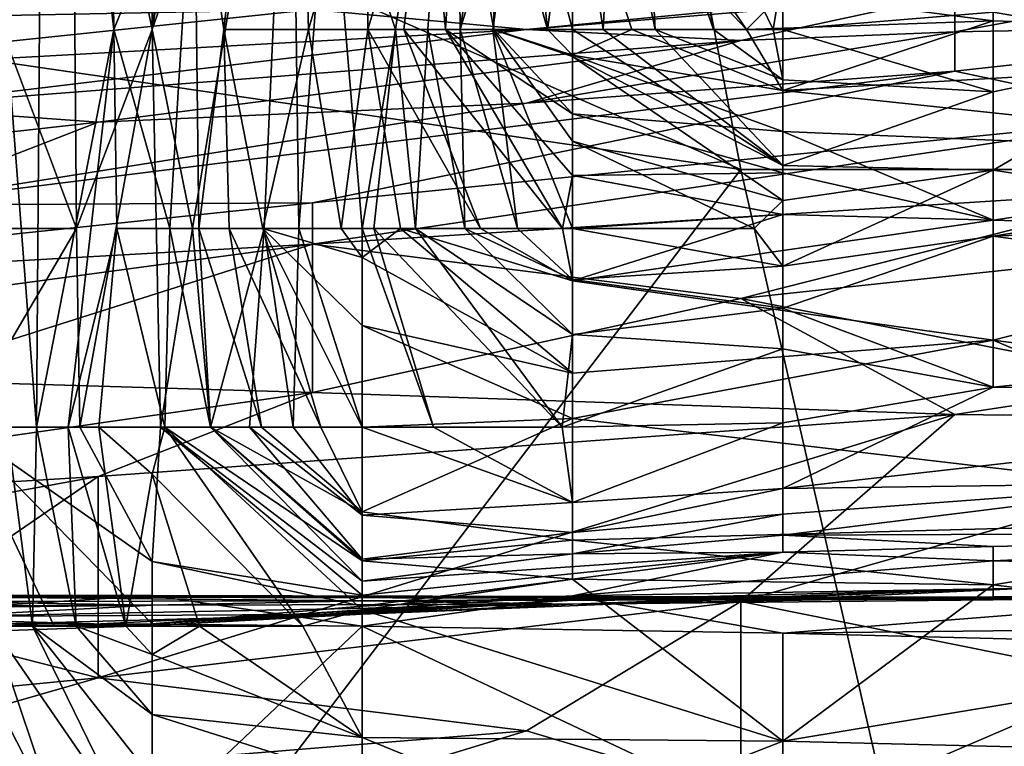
# Model space of a CAD drawing. Extents: x -161 to 11, y -10 to 160.
# Tile 426 of 499: x 0.9021 to 0.9226, y 0.1721 to 0.1873. Entities that reach past the tile are written whole.
import ezdxf

# ---------------------------------------------------------------- set-up
doc = ezdxf.new("R2010")
doc.units = 0
doc.header["$MEASUREMENT"] = 0
doc.layers.get('0').update_dxf_attribs({"linetype": 'CONTINUOUS'})

msp = doc.modelspace()

# ---------------------------------------------------------------- linework, layer by layer
for points in [[(0.904655, 0.207859, 0.187992), (0.903157, 0.195409, 0.191749), (0.904836, 0.187109, 0.188082)], [(0.905465, 0.203709, 0.184235), (0.904655, 0.207859, 0.187992), (0.904836, 0.187109, 0.188082)], [(0.890302, 0.195912, 0.267139), (0.912657, 0.20763, 0.267054), (0.917128, 0.184193, 0.266664)], [(0.930542, 0.184193, 0.266478), (0.912657, 0.20763, 0.267054), (0.935013, 0.195912, 0.266561)], [(0.930542, 0.184193, 0.266478), (0.917128, 0.184193, 0.266664), (0.912657, 0.20763, 0.267054)], [(0.904836, 0.187109, 0.188082), (0.907616, 0.203709, 0.172963), (0.905465, 0.203709, 0.184235)], [(0.907616, 0.203709, 0.172963), (0.904836, 0.187109, 0.188082), (0.907732, 0.195409, 0.172963)], [(0.902424, 0.178809, 0.146664), (0.901461, 0.191259, 0.150421), (0.902581, 0.199559, 0.142906)], [(0.902581, 0.199559, 0.142906), (0.904036, 0.187109, 0.135392), (0.902424, 0.178809, 0.146664)], [(0.904036, 0.187109, 0.135392), (0.902581, 0.199559, 0.142906), (0.903932, 0.195409, 0.135392)], [(0.906337, 0.187109, 0.120364), (0.905714, 0.191259, 0.124121), (0.90774, 0.199559, 0.112849)], [(0.908105, 0.187109, 0.109092), (0.906337, 0.187109, 0.120364), (0.90774, 0.199559, 0.112849)], [(0.90774, 0.199559, 0.112849), (0.909304, 0.191259, 0.101578), (0.908105, 0.187109, 0.109092)], [(0.917128, 0.184193, 0.266664), (0.890302, 0.188099, 0.267027), (0.890302, 0.195912, 0.267139)], [(0.903157, 0.195409, 0.191749), (0.90014, 0.191259, 0.195506), (0.903263, 0.182959, 0.191749)], [(0.903263, 0.182959, 0.191749), (0.904836, 0.187109, 0.188082), (0.903157, 0.195409, 0.191749)], [(0.903932, 0.195409, 0.135392), (0.905714, 0.191259, 0.124121), (0.904036, 0.187109, 0.135392)], [(0.907732, 0.195409, 0.172963), (0.904836, 0.187109, 0.188082), (0.905684, 0.182959, 0.184235)], [(0.905684, 0.182959, 0.184235), (0.907177, 0.182959, 0.176721), (0.907732, 0.195409, 0.172963)], [(0.907732, 0.195409, 0.172963), (0.907177, 0.182959, 0.176721), (0.907902, 0.182959, 0.172963)], [(0.908525, 0.191259, 0.169206), (0.907732, 0.195409, 0.172963), (0.907902, 0.182959, 0.172963)], [(0.911179, 0.195409, 0.154178), (0.908525, 0.191259, 0.169206), (0.909917, 0.187109, 0.161692)], [(0.909917, 0.187109, 0.161692), (0.910594, 0.187109, 0.157935), (0.911179, 0.195409, 0.154178)], [(0.911179, 0.195409, 0.154178), (0.910594, 0.187109, 0.157935), (0.911268, 0.187109, 0.154178)], [(0.911268, 0.187109, 0.154178), (0.912566, 0.195409, 0.146664), (0.911179, 0.195409, 0.154178)], [(0.912566, 0.195409, 0.146664), (0.911268, 0.187109, 0.154178), (0.912537, 0.191259, 0.146664)], [(0.923377, 0.188099, 0.576956), (0.917128, 0.192479, 0.576956), (0.92607, 0.186318, 0.565237)], [(0.921599, 0.189709, 0.557425), (0.92607, 0.186318, 0.565237), (0.917128, 0.192479, 0.576956)], [(0.90014, 0.191259, 0.195506), (0.900446, 0.182959, 0.195526), (0.903263, 0.182959, 0.191749)], [(0.901461, 0.191259, 0.150421), (0.902424, 0.178809, 0.146664), (0.901806, 0.178809, 0.150421)], [(0.905714, 0.191259, 0.124121), (0.905211, 0.182959, 0.127878), (0.904036, 0.187109, 0.135392)], [(0.905714, 0.191259, 0.124121), (0.905811, 0.182959, 0.124121), (0.905211, 0.182959, 0.127878)], [(0.905714, 0.191259, 0.124121), (0.906337, 0.187109, 0.120364), (0.905811, 0.182959, 0.124121)], [(0.908525, 0.191259, 0.169206), (0.907902, 0.182959, 0.172963), (0.909226, 0.182959, 0.166496)], [(0.909304, 0.191259, 0.101578), (0.909343, 0.187109, 0.101578), (0.908105, 0.187109, 0.109092)], [(0.908525, 0.191259, 0.169206), (0.909226, 0.182959, 0.166496), (0.909917, 0.187109, 0.161692)], [(0.909304, 0.191259, 0.101578), (0.910575, 0.191259, 0.094064), (0.909343, 0.187109, 0.101578)], [(0.910094, 0.187109, 0.097821), (0.909343, 0.187109, 0.101578), (0.910575, 0.191259, 0.094064)], [(0.910961, 0.187109, 0.094064), (0.910094, 0.187109, 0.097821), (0.910575, 0.191259, 0.094064)], [(0.910575, 0.191259, 0.094064), (0.911222, 0.191259, 0.090307), (0.910961, 0.187109, 0.094064)], [(0.911972, 0.187109, 0.090307), (0.910961, 0.187109, 0.094064), (0.911222, 0.191259, 0.090307)], [(0.911222, 0.191259, 0.090307), (0.911941, 0.191259, 0.08655), (0.911972, 0.187109, 0.090307)], [(0.912537, 0.191259, 0.146664), (0.911268, 0.187109, 0.154178), (0.911954, 0.187109, 0.150421)], [(0.911941, 0.191259, 0.08655), (0.913095, 0.187109, 0.08655), (0.911972, 0.187109, 0.090307)], [(0.912669, 0.191259, 0.082792), (0.913095, 0.187109, 0.08655), (0.911941, 0.191259, 0.08655)], [(0.912537, 0.191259, 0.146664), (0.911954, 0.187109, 0.150421), (0.913615, 0.187109, 0.141629)], [(0.913615, 0.191259, 0.140568), (0.912537, 0.191259, 0.146664), (0.913615, 0.187109, 0.141629)], [(0.913615, 0.190941, 0.079035), (0.913095, 0.187109, 0.08655), (0.912669, 0.191259, 0.082792)], [(0.914426, 0.191259, 0.075278), (0.917246, 0.187109, 0.079035), (0.913615, 0.190941, 0.079035)], [(0.913615, 0.191259, 0.140568), (0.913615, 0.187109, 0.141629), (0.914256, 0.187109, 0.139149)], [(0.914467, 0.191259, 0.135392), (0.913615, 0.191259, 0.140568), (0.914256, 0.187109, 0.139149)], [(0.914467, 0.191259, 0.135392), (0.914256, 0.187109, 0.139149), (0.915337, 0.187109, 0.135392)], [(0.917246, 0.187109, 0.079035), (0.914426, 0.191259, 0.075278), (0.918005, 0.187873, 0.075278)], [(0.914467, 0.191259, 0.135392), (0.915337, 0.187109, 0.135392), (0.915123, 0.191259, 0.131635)], [(0.916559, 0.187109, 0.131635), (0.915123, 0.191259, 0.131635), (0.915337, 0.187109, 0.135392)], [(0.915794, 0.191259, 0.127878), (0.915123, 0.191259, 0.131635), (0.916559, 0.187109, 0.131635)], [(0.917803, 0.187109, 0.127878), (0.915794, 0.191259, 0.127878), (0.916559, 0.187109, 0.131635)], [(0.918005, 0.188353, 0.124121), (0.915794, 0.191259, 0.127878), (0.917803, 0.187109, 0.127878)], [(0.913615, 0.190941, 0.079035), (0.914853, 0.187109, 0.082792), (0.913095, 0.187109, 0.08655)], [(0.913615, 0.190941, 0.079035), (0.917246, 0.187109, 0.079035), (0.914853, 0.187109, 0.082792)], [(0.921599, 0.19026, 0.592581), (0.930542, 0.183223, 0.584769), (0.930542, 0.184339, 0.596487)], [(0.921599, 0.19026, 0.592581), (0.923377, 0.188099, 0.576956), (0.930542, 0.183223, 0.584769)], [(0.921599, 0.19026, 0.592581), (0.930542, 0.184339, 0.596487), (0.926044, 0.188099, 0.600394)], [(0.930542, 0.183383, 0.561331), (0.921599, 0.189709, 0.557425), (0.92607, 0.18734, 0.549612)], [(0.92607, 0.186318, 0.565237), (0.921599, 0.189709, 0.557425), (0.930542, 0.183383, 0.561331)], [(0.939953, 0.189493, 0.064007), (0.935564, 0.186854, 0.075278), (0.922395, 0.189265, 0.067764)], [(0.918005, 0.187873, 0.075278), (0.922395, 0.189265, 0.067764), (0.922395, 0.187294, 0.075278)], [(0.935564, 0.186854, 0.075278), (0.922395, 0.187294, 0.075278), (0.922395, 0.189265, 0.067764)], [(0.926784, 0.186731, 0.127878), (0.926784, 0.189117, 0.116607), (0.922395, 0.187477, 0.124121)], [(0.908186, 0.187532, 0.491019), (0.899244, 0.188399, 0.498831), (0.890302, 0.18718, 0.491019)], [(0.918005, 0.187109, 0.127242), (0.918005, 0.188353, 0.124121), (0.917803, 0.187109, 0.127878)], [(0.922395, 0.187477, 0.124121), (0.918005, 0.188353, 0.124121), (0.918005, 0.187109, 0.127242)], [(0.917128, 0.184193, 0.266664), (0.899244, 0.160755, 0.266152), (0.890302, 0.188099, 0.267027)], [(0.921599, 0.187979, 0.487112), (0.908186, 0.187532, 0.491019), (0.912657, 0.18711, 0.483206)], [(0.912657, 0.18711, 0.483206), (0.921599, 0.187851, 0.483206), (0.921599, 0.187979, 0.487112)], [(0.917246, 0.187109, 0.079035), (0.918005, 0.187873, 0.075278), (0.922395, 0.187294, 0.075278)], [(0.921599, 0.187851, 0.483206), (0.921599, 0.187064, 0.463675), (0.92607, 0.187886, 0.467581)], [(0.930542, 0.187233, 0.444144), (0.92607, 0.187886, 0.467581), (0.921599, 0.187064, 0.463675)], [(0.921599, 0.187851, 0.483206), (0.912657, 0.18711, 0.483206), (0.917128, 0.186883, 0.471487)], [(0.921599, 0.187064, 0.463675), (0.921599, 0.187851, 0.483206), (0.917128, 0.186883, 0.471487)], [(0.908186, 0.187532, 0.491019), (0.890302, 0.18718, 0.491019), (0.894773, 0.186125, 0.483206)], [(0.894773, 0.186125, 0.483206), (0.912657, 0.18711, 0.483206), (0.908186, 0.187532, 0.491019)], [(0.918005, 0.187109, 0.127242), (0.922395, 0.185812, 0.131635), (0.922395, 0.187477, 0.124121)], [(0.922395, 0.187477, 0.124121), (0.922395, 0.185812, 0.131635), (0.926784, 0.186731, 0.127878)], [(0.922395, 0.187294, 0.075278), (0.918005, 0.185839, 0.082792), (0.917246, 0.187109, 0.079035)], [(0.918005, 0.185839, 0.082792), (0.922395, 0.187294, 0.075278), (0.935564, 0.186854, 0.075278)], [(0.912657, 0.18711, 0.483206), (0.894773, 0.186125, 0.483206), (0.899244, 0.185495, 0.475394)], [(0.912657, 0.18711, 0.483206), (0.899244, 0.185495, 0.475394), (0.917128, 0.186883, 0.471487)], [(0.904036, 0.187109, 0.135392), (0.903085, 0.178809, 0.142906), (0.902424, 0.178809, 0.146664)], [(0.904099, 0.182959, 0.135392), (0.903085, 0.178809, 0.142906), (0.904036, 0.187109, 0.135392)], [(0.904836, 0.187109, 0.188082), (0.903263, 0.182959, 0.191749), (0.903329, 0.178809, 0.191749)], [(0.903329, 0.178809, 0.191749), (0.905016, 0.178809, 0.187992), (0.904836, 0.187109, 0.188082)], [(0.904036, 0.187109, 0.135392), (0.905211, 0.182959, 0.127878), (0.904099, 0.182959, 0.135392)], [(0.905684, 0.182959, 0.184235), (0.904836, 0.187109, 0.188082), (0.905016, 0.178809, 0.187992)], [(0.906337, 0.187109, 0.120364), (0.906444, 0.182959, 0.120364), (0.905811, 0.182959, 0.124121)], [(0.907148, 0.182959, 0.116607), (0.906444, 0.182959, 0.120364), (0.906337, 0.187109, 0.120364)], [(0.906337, 0.187109, 0.120364), (0.908105, 0.187109, 0.109092), (0.907148, 0.182959, 0.116607)], [(0.908787, 0.182959, 0.109092), (0.907148, 0.182959, 0.116607), (0.908105, 0.187109, 0.109092)], [(0.909343, 0.187109, 0.101578), (0.908787, 0.182959, 0.109092), (0.908105, 0.187109, 0.109092)], [(0.909343, 0.187109, 0.101578), (0.910025, 0.182959, 0.105335), (0.908787, 0.182959, 0.109092)], [(0.909226, 0.182959, 0.166496), (0.909464, 0.182959, 0.165449), (0.909917, 0.187109, 0.161692)], [(0.910094, 0.187109, 0.097821), (0.911693, 0.182959, 0.101578), (0.909343, 0.187109, 0.101578)], [(0.909343, 0.187109, 0.101578), (0.911693, 0.182959, 0.101578), (0.910025, 0.182959, 0.105335)], [(0.909917, 0.187109, 0.161692), (0.909464, 0.182959, 0.165449), (0.910335, 0.182959, 0.161692)], [(0.910594, 0.187109, 0.157935), (0.909917, 0.187109, 0.161692), (0.910335, 0.182959, 0.161692)], [(0.911693, 0.182959, 0.101578), (0.910094, 0.187109, 0.097821), (0.913402, 0.182959, 0.09782)], [(0.910961, 0.187109, 0.094064), (0.913402, 0.182959, 0.09782), (0.910094, 0.187109, 0.097821)], [(0.910594, 0.187109, 0.157935), (0.910335, 0.182959, 0.161692), (0.911365, 0.182959, 0.157935)], [(0.910594, 0.187109, 0.157935), (0.911365, 0.182959, 0.157935), (0.911268, 0.187109, 0.154178)], [(0.913402, 0.182959, 0.09782), (0.910961, 0.187109, 0.094064), (0.913615, 0.184063, 0.094064)], [(0.913615, 0.185354, 0.090307), (0.913615, 0.184063, 0.094064), (0.910961, 0.187109, 0.094064)], [(0.910961, 0.187109, 0.094064), (0.911972, 0.187109, 0.090307), (0.913615, 0.185354, 0.090307)], [(0.911268, 0.187109, 0.154178), (0.911365, 0.182959, 0.157935), (0.912466, 0.182959, 0.154178)], [(0.911954, 0.187109, 0.150421), (0.911268, 0.187109, 0.154178), (0.912466, 0.182959, 0.154178)], [(0.913615, 0.182959, 0.15015), (0.911954, 0.187109, 0.150421), (0.912466, 0.182959, 0.154178)], [(0.913615, 0.184783, 0.146664), (0.911954, 0.187109, 0.150421), (0.913615, 0.182959, 0.15015)], [(0.913615, 0.184783, 0.146664), (0.913615, 0.186547, 0.142906), (0.911954, 0.187109, 0.150421)], [(0.913615, 0.186547, 0.142906), (0.913615, 0.187109, 0.141629), (0.911954, 0.187109, 0.150421)], [(0.913615, 0.186575, 0.08655), (0.913615, 0.185354, 0.090307), (0.911972, 0.187109, 0.090307)], [(0.913095, 0.187109, 0.08655), (0.913615, 0.186575, 0.08655), (0.911972, 0.187109, 0.090307)], [(0.912657, 0.185577, 0.459769), (0.921599, 0.187064, 0.463675), (0.917128, 0.186883, 0.471487)], [(0.921599, 0.187064, 0.463675), (0.912657, 0.185577, 0.459769), (0.921599, 0.186245, 0.451956)], [(0.913615, 0.186575, 0.08655), (0.913095, 0.187109, 0.08655), (0.914853, 0.187109, 0.082792)], [(0.913615, 0.186575, 0.08655), (0.914853, 0.187109, 0.082792), (0.918005, 0.185839, 0.082792)], [(0.918005, 0.184271, 0.139149), (0.913615, 0.187109, 0.141629), (0.913615, 0.186547, 0.142906)], [(0.913615, 0.187109, 0.141629), (0.918005, 0.184271, 0.139149), (0.914256, 0.187109, 0.139149)], [(0.914256, 0.187109, 0.139149), (0.918005, 0.184271, 0.139149), (0.915337, 0.187109, 0.135392)], [(0.918005, 0.185839, 0.082792), (0.914853, 0.187109, 0.082792), (0.917246, 0.187109, 0.079035)], [(0.915337, 0.187109, 0.135392), (0.918005, 0.184271, 0.139149), (0.918005, 0.186064, 0.131635)], [(0.915337, 0.187109, 0.135392), (0.918005, 0.186064, 0.131635), (0.916559, 0.187109, 0.131635)], [(0.916559, 0.187109, 0.131635), (0.918005, 0.186064, 0.131635), (0.917803, 0.187109, 0.127878)], [(0.917803, 0.187109, 0.127878), (0.918005, 0.186064, 0.131635), (0.918005, 0.187109, 0.127242)], [(0.918005, 0.186064, 0.131635), (0.922395, 0.185812, 0.131635), (0.918005, 0.187109, 0.127242)], [(0.921599, 0.186245, 0.451956), (0.930542, 0.187233, 0.444144), (0.921599, 0.187064, 0.463675)], [(0.930542, 0.187233, 0.444144), (0.921599, 0.186245, 0.451956), (0.92607, 0.185289, 0.432425)], [(0.899244, 0.185495, 0.475394), (0.903715, 0.185177, 0.467581), (0.917128, 0.186883, 0.471487)], [(0.917128, 0.186883, 0.471487), (0.903715, 0.185177, 0.467581), (0.912657, 0.185577, 0.459769)], [(0.918005, 0.185839, 0.082792), (0.935564, 0.186854, 0.075278), (0.931174, 0.184443, 0.08655)], [(0.922395, 0.185812, 0.131635), (0.922395, 0.184173, 0.139149), (0.926784, 0.186731, 0.127878)], [(0.922395, 0.184173, 0.139149), (0.926784, 0.1835, 0.142906), (0.926784, 0.186731, 0.127878)], [(0.913615, 0.186575, 0.08655), (0.918005, 0.185839, 0.082792), (0.918005, 0.18498, 0.08655)], [(0.913615, 0.185354, 0.090307), (0.913615, 0.186575, 0.08655), (0.918005, 0.18498, 0.08655)], [(0.913615, 0.184783, 0.146664), (0.918005, 0.183544, 0.142906), (0.913615, 0.186547, 0.142906)], [(0.918005, 0.184271, 0.139149), (0.913615, 0.186547, 0.142906), (0.918005, 0.183544, 0.142906)], [(0.899244, 0.183448, 0.451956), (0.921599, 0.186245, 0.451956), (0.912657, 0.185577, 0.459769)], [(0.908186, 0.183497, 0.440237), (0.921599, 0.186245, 0.451956), (0.899244, 0.183448, 0.451956)], [(0.921599, 0.186245, 0.451956), (0.908186, 0.183497, 0.440237), (0.92607, 0.185289, 0.432425)], [(0.918005, 0.186064, 0.131635), (0.918005, 0.184271, 0.139149), (0.922395, 0.185812, 0.131635)], [(0.918005, 0.18498, 0.08655), (0.918005, 0.185839, 0.082792), (0.931174, 0.184443, 0.08655)], [(0.918005, 0.184271, 0.139149), (0.922395, 0.184173, 0.139149), (0.922395, 0.185812, 0.131635)], [(0.890302, 0.183678, 0.463675), (0.903715, 0.185177, 0.467581), (0.899244, 0.185495, 0.475394)], [(0.899244, 0.183448, 0.451956), (0.912657, 0.185577, 0.459769), (0.903715, 0.185177, 0.467581)], [(0.908186, 0.183497, 0.440237), (0.908186, 0.182632, 0.432425), (0.92607, 0.185289, 0.432425)], [(0.908186, 0.182632, 0.432425), (0.92607, 0.183764, 0.420706), (0.92607, 0.185289, 0.432425)], [(0.913615, 0.184063, 0.094064), (0.913615, 0.185354, 0.090307), (0.918005, 0.184118, 0.090307)], [(0.913615, 0.185354, 0.090307), (0.918005, 0.18498, 0.08655), (0.918005, 0.184118, 0.090307)], [(0.903715, 0.185177, 0.467581), (0.890302, 0.183678, 0.463675), (0.899244, 0.183448, 0.451956)], [(0.922395, 0.183134, 0.094064), (0.918005, 0.18498, 0.08655), (0.931174, 0.184443, 0.08655)], [(0.918005, 0.184118, 0.090307), (0.918005, 0.18498, 0.08655), (0.922395, 0.183134, 0.094064)], [(0.918005, 0.183544, 0.142906), (0.913615, 0.184783, 0.146664), (0.917408, 0.182959, 0.146664)], [(0.913615, 0.184783, 0.146664), (0.913615, 0.182959, 0.15015), (0.917408, 0.182959, 0.146664)], [(0.931174, 0.184443, 0.08655), (0.931174, 0.182873, 0.094064), (0.922395, 0.183134, 0.094064)], [(0.921599, 0.164662, 0.265977), (0.899244, 0.160755, 0.266152), (0.917128, 0.184193, 0.266664)], [(0.930542, 0.184193, 0.266478), (0.921599, 0.164662, 0.265977), (0.917128, 0.184193, 0.266664)], [(0.918005, 0.184271, 0.139149), (0.918005, 0.183544, 0.142906), (0.922395, 0.184173, 0.139149)], [(0.918005, 0.18217, 0.150421), (0.922395, 0.184173, 0.139149), (0.918005, 0.183544, 0.142906)], [(0.918005, 0.18217, 0.150421), (0.922395, 0.182797, 0.146664), (0.922395, 0.184173, 0.139149)], [(0.939484, 0.160755, 0.265556), (0.921599, 0.164662, 0.265977), (0.930542, 0.184193, 0.266478)], [(0.926784, 0.1835, 0.142906), (0.922395, 0.184173, 0.139149), (0.922395, 0.182797, 0.146664)], [(0.913615, 0.182959, 0.097344), (0.913402, 0.182959, 0.09782), (0.913615, 0.184063, 0.094064)], [(0.913615, 0.184063, 0.094064), (0.918005, 0.184118, 0.090307), (0.918005, 0.18325, 0.094064)], [(0.913615, 0.182959, 0.097344), (0.913615, 0.184063, 0.094064), (0.918005, 0.18325, 0.094064)], [(0.918005, 0.18325, 0.094064), (0.918005, 0.184118, 0.090307), (0.922395, 0.183134, 0.094064)], [(0.917128, 0.1815, 0.4168), (0.92607, 0.183764, 0.420706), (0.908186, 0.182632, 0.432425)], [(0.930542, 0.18294, 0.412894), (0.92607, 0.183764, 0.420706), (0.917128, 0.1815, 0.4168)], [(0.890302, 0.18162, 0.444144), (0.908186, 0.182632, 0.432425), (0.908186, 0.183497, 0.440237)], [(0.890302, 0.18162, 0.444144), (0.908186, 0.183497, 0.440237), (0.899244, 0.183448, 0.451956)], [(0.917408, 0.182959, 0.146664), (0.918005, 0.18217, 0.150421), (0.918005, 0.183544, 0.142906)], [(0.926784, 0.1835, 0.142906), (0.922395, 0.182797, 0.146664), (0.935564, 0.183361, 0.142906)], [(0.922395, 0.182797, 0.146664), (0.935564, 0.181016, 0.154178), (0.935564, 0.183361, 0.142906)], [(0.918005, 0.18325, 0.094064), (0.913615, 0.181869, 0.101578), (0.913615, 0.182959, 0.097344)], [(0.922395, 0.183134, 0.094064), (0.913615, 0.181869, 0.101578), (0.918005, 0.18325, 0.094064)], [(0.900446, 0.182959, 0.195526), (0.900822, 0.178809, 0.195506), (0.903263, 0.182959, 0.191749)], [(0.903263, 0.182959, 0.191749), (0.900822, 0.178809, 0.195506), (0.903329, 0.178809, 0.191749)], [(0.904099, 0.182959, 0.135392), (0.903729, 0.178809, 0.139149), (0.903085, 0.178809, 0.142906)], [(0.904099, 0.182959, 0.135392), (0.905107, 0.178809, 0.131635), (0.903729, 0.178809, 0.139149)], [(0.904099, 0.182959, 0.135392), (0.905211, 0.182959, 0.127878), (0.905107, 0.178809, 0.131635)], [(0.905684, 0.182959, 0.184235), (0.905016, 0.178809, 0.187992), (0.90606, 0.178809, 0.184235)], [(0.905211, 0.182959, 0.127878), (0.906058, 0.178809, 0.127878), (0.905107, 0.178809, 0.131635)], [(0.905811, 0.182959, 0.124121), (0.906058, 0.178809, 0.127878), (0.905211, 0.182959, 0.127878)], [(0.905684, 0.182959, 0.184235), (0.90606, 0.178809, 0.184235), (0.907177, 0.182959, 0.176721)], [(0.907124, 0.178809, 0.124121), (0.906058, 0.178809, 0.127878), (0.905811, 0.182959, 0.124121)], [(0.906444, 0.182959, 0.120364), (0.907124, 0.178809, 0.124121), (0.905811, 0.182959, 0.124121)], [(0.907177, 0.182959, 0.176721), (0.90606, 0.178809, 0.184235), (0.906868, 0.178809, 0.180478)], [(0.908357, 0.178809, 0.120364), (0.907124, 0.178809, 0.124121), (0.906444, 0.182959, 0.120364)], [(0.907148, 0.182959, 0.116607), (0.908357, 0.178809, 0.120364), (0.906444, 0.182959, 0.120364)], [(0.907177, 0.182959, 0.176721), (0.906868, 0.178809, 0.180478), (0.90778, 0.178809, 0.176721)], [(0.908357, 0.178809, 0.120364), (0.907148, 0.182959, 0.116607), (0.909226, 0.178809, 0.117708)], [(0.909226, 0.180934, 0.112849), (0.909226, 0.178809, 0.117708), (0.907148, 0.182959, 0.116607)], [(0.909226, 0.182355, 0.109092), (0.909226, 0.180934, 0.112849), (0.907148, 0.182959, 0.116607)], [(0.907148, 0.182959, 0.116607), (0.908787, 0.182959, 0.109092), (0.909226, 0.182355, 0.109092)], [(0.90778, 0.178809, 0.176721), (0.907902, 0.182959, 0.172963), (0.907177, 0.182959, 0.176721)], [(0.907902, 0.182959, 0.172963), (0.90778, 0.178809, 0.176721), (0.909226, 0.178809, 0.170971)], [(0.909226, 0.182959, 0.166496), (0.907902, 0.182959, 0.172963), (0.909226, 0.178809, 0.170971)], [(0.909226, 0.182355, 0.109092), (0.908787, 0.182959, 0.109092), (0.910025, 0.182959, 0.105335)], [(0.909464, 0.182959, 0.165449), (0.909226, 0.182959, 0.166496), (0.91071, 0.178809, 0.169206)], [(0.909226, 0.178809, 0.170971), (0.91071, 0.178809, 0.169206), (0.909226, 0.182959, 0.166496)], [(0.909226, 0.182355, 0.109092), (0.910025, 0.182959, 0.105335), (0.913615, 0.179935, 0.109092)], [(0.91071, 0.178809, 0.169206), (0.913396, 0.178809, 0.165449), (0.909464, 0.182959, 0.165449)], [(0.910335, 0.182959, 0.161692), (0.909464, 0.182959, 0.165449), (0.913396, 0.178809, 0.165449)], [(0.911693, 0.182959, 0.101578), (0.913615, 0.181869, 0.101578), (0.910025, 0.182959, 0.105335)], [(0.913615, 0.179935, 0.109092), (0.910025, 0.182959, 0.105335), (0.913615, 0.181869, 0.101578)], [(0.913615, 0.180747, 0.157935), (0.910335, 0.182959, 0.161692), (0.913396, 0.178809, 0.165449)], [(0.910335, 0.182959, 0.161692), (0.913615, 0.180747, 0.157935), (0.911365, 0.182959, 0.157935)], [(0.911365, 0.182959, 0.157935), (0.913615, 0.180747, 0.157935), (0.913615, 0.181891, 0.154178)], [(0.911365, 0.182959, 0.157935), (0.913615, 0.181891, 0.154178), (0.912466, 0.182959, 0.154178)], [(0.913402, 0.182959, 0.09782), (0.913615, 0.181869, 0.101578), (0.911693, 0.182959, 0.101578)], [(0.913615, 0.182959, 0.15015), (0.912466, 0.182959, 0.154178), (0.913615, 0.181891, 0.154178)], [(0.913615, 0.182959, 0.097344), (0.913615, 0.181869, 0.101578), (0.913402, 0.182959, 0.09782)], [(0.913615, 0.181869, 0.101578), (0.922395, 0.183134, 0.094064), (0.922395, 0.180624, 0.105335)], [(0.913615, 0.182959, 0.15015), (0.913615, 0.181891, 0.154178), (0.918005, 0.18217, 0.150421)], [(0.913615, 0.182959, 0.15015), (0.918005, 0.18217, 0.150421), (0.917408, 0.182959, 0.146664)], [(0.917128, 0.1815, 0.4168), (0.92607, 0.17976, 0.405081), (0.930542, 0.18294, 0.412894)], [(0.931174, 0.182873, 0.094064), (0.922395, 0.180624, 0.105335), (0.922395, 0.183134, 0.094064)], [(0.918005, 0.18217, 0.150421), (0.918005, 0.181294, 0.154178), (0.922395, 0.182797, 0.146664)], [(0.922395, 0.179648, 0.161692), (0.922395, 0.182797, 0.146664), (0.918005, 0.181294, 0.154178)], [(0.922395, 0.180624, 0.105335), (0.931174, 0.182873, 0.094064), (0.931174, 0.179484, 0.109092)], [(0.935564, 0.181016, 0.154178), (0.922395, 0.182797, 0.146664), (0.922395, 0.179648, 0.161692)], [(0.890302, 0.18162, 0.444144), (0.894773, 0.18083, 0.432425), (0.908186, 0.182632, 0.432425)], [(0.894773, 0.18083, 0.432425), (0.899244, 0.179796, 0.420706), (0.908186, 0.182632, 0.432425)], [(0.908186, 0.179537, 0.412894), (0.908186, 0.182632, 0.432425), (0.899244, 0.179796, 0.420706)], [(0.917128, 0.1815, 0.4168), (0.908186, 0.182632, 0.432425), (0.908186, 0.179537, 0.412894)], [(0.909226, 0.180934, 0.112849), (0.909226, 0.182355, 0.109092), (0.913615, 0.179935, 0.109092)], [(0.913615, 0.181891, 0.154178), (0.918005, 0.181294, 0.154178), (0.918005, 0.18217, 0.150421)], [(0.913615, 0.181891, 0.154178), (0.913615, 0.180747, 0.157935), (0.918005, 0.181294, 0.154178)], [(0.913615, 0.179935, 0.109092), (0.913615, 0.181869, 0.101578), (0.922395, 0.180624, 0.105335)], [(0.921599, 0.179077, 0.405081), (0.917128, 0.1815, 0.4168), (0.908186, 0.179537, 0.412894)], [(0.921599, 0.179077, 0.405081), (0.92607, 0.17976, 0.405081), (0.917128, 0.1815, 0.4168)], [(0.918005, 0.180448, 0.157935), (0.918005, 0.181294, 0.154178), (0.913615, 0.180747, 0.157935)], [(0.922395, 0.179648, 0.161692), (0.918005, 0.181294, 0.154178), (0.918005, 0.180448, 0.157935)], [(0.909226, 0.180934, 0.112849), (0.913615, 0.178994, 0.112849), (0.909226, 0.178809, 0.117708)], [(0.909226, 0.180934, 0.112849), (0.913615, 0.179935, 0.109092), (0.913615, 0.178994, 0.112849)], [(0.922395, 0.179648, 0.161692), (0.935564, 0.179518, 0.161692), (0.935564, 0.181016, 0.154178)], [(0.913615, 0.180747, 0.157935), (0.913396, 0.178809, 0.165449), (0.918005, 0.180448, 0.157935)], [(0.922395, 0.180624, 0.105335), (0.913615, 0.178994, 0.112849), (0.913615, 0.179935, 0.109092)], [(0.913615, 0.178994, 0.112849), (0.922395, 0.180624, 0.105335), (0.931174, 0.176933, 0.120364)], [(0.931174, 0.179484, 0.109092), (0.931174, 0.176933, 0.120364), (0.922395, 0.180624, 0.105335)], [(0.918005, 0.178902, 0.165449), (0.918005, 0.180448, 0.157935), (0.913396, 0.178809, 0.165449)], [(0.922395, 0.179648, 0.161692), (0.918005, 0.180448, 0.157935), (0.918005, 0.178902, 0.165449)], [(0.899244, 0.179796, 0.420706), (0.890302, 0.17697, 0.412894), (0.908186, 0.179537, 0.412894)], [(0.92607, 0.17976, 0.405081), (0.921599, 0.179077, 0.405081), (0.930542, 0.178973, 0.401175)], [(0.908186, 0.179537, 0.412894), (0.890302, 0.17697, 0.412894), (0.903715, 0.177779, 0.408987)], [(0.921599, 0.179077, 0.405081), (0.908186, 0.179537, 0.412894), (0.903715, 0.177779, 0.408987)], [(0.918005, 0.177529, 0.172963), (0.922395, 0.179648, 0.161692), (0.918005, 0.178902, 0.165449)], [(0.922395, 0.179648, 0.161692), (0.918005, 0.177529, 0.172963), (0.935564, 0.179518, 0.161692)], [(0.918005, 0.177529, 0.172963), (0.926784, 0.177649, 0.172963), (0.935564, 0.179518, 0.161692)], [(0.903715, 0.173581, 0.397269), (0.917128, 0.175174, 0.397269), (0.921599, 0.179077, 0.405081)], [(0.903715, 0.177779, 0.408987), (0.903715, 0.173581, 0.397269), (0.921599, 0.179077, 0.405081)], [(0.921599, 0.179077, 0.405081), (0.917128, 0.175174, 0.397269), (0.930542, 0.178973, 0.401175)], [(0.909226, 0.177041, 0.124121), (0.913615, 0.178994, 0.112849), (0.913615, 0.176449, 0.124121)], [(0.913615, 0.178994, 0.112849), (0.909226, 0.177041, 0.124121), (0.909226, 0.178809, 0.117708)], [(0.913615, 0.177238, 0.172963), (0.918005, 0.178902, 0.165449), (0.913396, 0.178809, 0.165449)], [(0.913615, 0.176449, 0.124121), (0.913615, 0.178994, 0.112849), (0.931174, 0.176933, 0.120364)], [(0.918005, 0.177529, 0.172963), (0.918005, 0.178902, 0.165449), (0.913615, 0.177238, 0.172963)], [(0.917128, 0.175174, 0.397269), (0.935013, 0.175999, 0.393362), (0.930542, 0.178973, 0.401175)], [(0.900822, 0.178809, 0.195506), (0.900446, 0.174795, 0.199263), (0.902795, 0.174659, 0.199263)], [(0.900822, 0.178809, 0.195506), (0.902795, 0.174659, 0.199263), (0.904836, 0.174702, 0.195506)], [(0.904836, 0.176006, 0.191749), (0.900822, 0.178809, 0.195506), (0.904836, 0.174702, 0.195506)], [(0.903329, 0.178809, 0.191749), (0.900822, 0.178809, 0.195506), (0.904836, 0.176006, 0.191749)], [(0.902342, 0.174659, 0.150421), (0.901507, 0.174659, 0.154178), (0.901806, 0.178809, 0.150421)], [(0.901806, 0.178809, 0.150421), (0.902424, 0.178809, 0.146664), (0.902342, 0.174659, 0.150421)], [(0.903251, 0.174659, 0.146664), (0.902342, 0.174659, 0.150421), (0.902424, 0.178809, 0.146664)], [(0.903085, 0.178809, 0.142906), (0.903251, 0.174659, 0.146664), (0.902424, 0.178809, 0.146664)], [(0.904291, 0.174659, 0.142906), (0.903251, 0.174659, 0.146664), (0.903085, 0.178809, 0.142906)], [(0.903729, 0.178809, 0.139149), (0.904291, 0.174659, 0.142906), (0.903085, 0.178809, 0.142906)], [(0.905016, 0.178809, 0.187992), (0.903329, 0.178809, 0.191749), (0.904836, 0.176006, 0.191749)], [(0.904836, 0.17783, 0.135392), (0.904291, 0.174659, 0.142906), (0.903729, 0.178809, 0.139149)], [(0.903729, 0.178809, 0.139149), (0.905107, 0.178809, 0.131635), (0.904836, 0.17783, 0.135392)], [(0.905107, 0.178809, 0.131635), (0.907985, 0.174659, 0.135392), (0.904836, 0.17783, 0.135392)], [(0.909226, 0.175305, 0.187992), (0.905016, 0.178809, 0.187992), (0.904836, 0.176006, 0.191749)], [(0.909226, 0.175305, 0.187992), (0.909226, 0.175597, 0.184235), (0.905016, 0.178809, 0.187992)], [(0.90606, 0.178809, 0.184235), (0.905016, 0.178809, 0.187992), (0.909226, 0.175597, 0.184235)], [(0.907985, 0.174659, 0.135392), (0.905107, 0.178809, 0.131635), (0.909226, 0.174998, 0.131635)], [(0.909226, 0.174998, 0.131635), (0.905107, 0.178809, 0.131635), (0.909226, 0.176018, 0.127878)], [(0.906058, 0.178809, 0.127878), (0.909226, 0.176018, 0.127878), (0.905107, 0.178809, 0.131635)], [(0.909226, 0.176018, 0.127878), (0.906058, 0.178809, 0.127878), (0.909226, 0.177041, 0.124121)], [(0.906058, 0.178809, 0.127878), (0.907124, 0.178809, 0.124121), (0.909226, 0.177041, 0.124121)], [(0.909226, 0.176057, 0.180478), (0.90606, 0.178809, 0.184235), (0.909226, 0.175597, 0.184235)], [(0.906868, 0.178809, 0.180478), (0.90606, 0.178809, 0.184235), (0.909226, 0.176057, 0.180478)], [(0.909226, 0.176975, 0.176721), (0.906868, 0.178809, 0.180478), (0.909226, 0.176057, 0.180478)], [(0.909226, 0.176975, 0.176721), (0.90778, 0.178809, 0.176721), (0.906868, 0.178809, 0.180478)], [(0.909226, 0.177041, 0.124121), (0.907124, 0.178809, 0.124121), (0.908357, 0.178809, 0.120364)], [(0.90778, 0.178809, 0.176721), (0.909226, 0.176975, 0.176721), (0.909226, 0.178809, 0.170971)], [(0.909226, 0.178809, 0.117708), (0.909226, 0.177041, 0.124121), (0.908357, 0.178809, 0.120364)], [(0.913615, 0.177238, 0.172963), (0.909226, 0.178809, 0.170971), (0.909226, 0.176975, 0.176721)], [(0.909226, 0.178809, 0.170971), (0.913615, 0.177238, 0.172963), (0.91071, 0.178809, 0.169206)], [(0.91071, 0.178809, 0.169206), (0.913615, 0.177238, 0.172963), (0.913396, 0.178809, 0.165449)], [(0.904836, 0.17783, 0.135392), (0.905824, 0.174659, 0.139149), (0.904291, 0.174659, 0.142906)], [(0.905824, 0.174659, 0.139149), (0.904836, 0.17783, 0.135392), (0.907985, 0.174659, 0.135392)], [(0.890302, 0.17697, 0.412894), (0.885831, 0.174539, 0.405081), (0.903715, 0.177779, 0.408987)], [(0.899244, 0.174718, 0.401175), (0.903715, 0.177779, 0.408987), (0.885831, 0.174539, 0.405081)], [(0.899244, 0.174718, 0.401175), (0.903715, 0.173581, 0.397269), (0.903715, 0.177779, 0.408987)], [(0.935564, 0.176626, 0.180478), (0.926784, 0.177649, 0.172963), (0.918005, 0.176555, 0.180478)], [(0.918005, 0.176992, 0.176721), (0.918005, 0.176555, 0.180478), (0.926784, 0.177649, 0.172963)], [(0.926784, 0.177649, 0.172963), (0.918005, 0.177529, 0.172963), (0.918005, 0.176992, 0.176721)], [(0.913615, 0.176612, 0.176721), (0.918005, 0.176992, 0.176721), (0.918005, 0.177529, 0.172963)], [(0.918005, 0.177529, 0.172963), (0.913615, 0.177238, 0.172963), (0.913615, 0.176612, 0.176721)], [(0.913615, 0.176612, 0.176721), (0.913615, 0.177238, 0.172963), (0.909226, 0.176975, 0.176721)], [(0.909226, 0.176018, 0.127878), (0.909226, 0.177041, 0.124121), (0.913615, 0.176449, 0.124121)], [(0.918005, 0.176555, 0.180478), (0.918005, 0.176992, 0.176721), (0.913615, 0.176167, 0.180478)], [(0.913615, 0.176612, 0.176721), (0.913615, 0.176167, 0.180478), (0.918005, 0.176992, 0.176721)], [(0.909226, 0.176975, 0.176721), (0.909226, 0.176057, 0.180478), (0.913615, 0.176612, 0.176721)], [(0.922395, 0.175522, 0.127878), (0.913615, 0.176449, 0.124121), (0.931174, 0.176933, 0.120364)], [(0.922395, 0.175522, 0.127878), (0.931174, 0.176933, 0.120364), (0.931174, 0.174441, 0.131635)], [(0.913615, 0.176167, 0.180478), (0.913615, 0.176612, 0.176721), (0.909226, 0.176057, 0.180478)], [(0.935564, 0.176626, 0.180478), (0.918005, 0.176555, 0.180478), (0.922395, 0.176317, 0.184235)], [(0.922395, 0.176317, 0.184235), (0.922395, 0.176021, 0.187992), (0.935564, 0.176626, 0.180478)], [(0.922395, 0.176021, 0.187992), (0.939953, 0.175647, 0.195506), (0.935564, 0.176626, 0.180478)], [(0.909226, 0.176018, 0.127878), (0.913615, 0.176449, 0.124121), (0.913615, 0.175638, 0.127878)], [(0.918005, 0.1762, 0.184235), (0.918005, 0.176555, 0.180478), (0.913615, 0.176167, 0.180478)], [(0.913615, 0.175638, 0.127878), (0.913615, 0.176449, 0.124121), (0.922395, 0.175522, 0.127878)], [(0.918005, 0.176555, 0.180478), (0.918005, 0.1762, 0.184235), (0.922395, 0.176317, 0.184235)], [(0.913615, 0.175288, 0.195506), (0.918005, 0.1762, 0.184235), (0.909226, 0.175077, 0.191749)], [(0.909226, 0.175077, 0.191749), (0.918005, 0.1762, 0.184235), (0.909226, 0.175305, 0.187992)], [(0.909226, 0.175597, 0.184235), (0.909226, 0.175305, 0.187992), (0.918005, 0.1762, 0.184235)], [(0.913615, 0.176167, 0.180478), (0.909226, 0.175597, 0.184235), (0.918005, 0.1762, 0.184235)], [(0.909226, 0.176057, 0.180478), (0.909226, 0.175597, 0.184235), (0.913615, 0.176167, 0.180478)], [(0.918005, 0.1762, 0.184235), (0.913615, 0.175288, 0.195506), (0.922395, 0.176021, 0.187992)], [(0.922395, 0.176021, 0.187992), (0.922395, 0.176317, 0.184235), (0.918005, 0.1762, 0.184235)], [(0.904836, 0.176006, 0.191749), (0.904836, 0.174702, 0.195506), (0.909226, 0.175077, 0.191749)], [(0.909226, 0.175305, 0.187992), (0.904836, 0.176006, 0.191749), (0.909226, 0.175077, 0.191749)], [(0.909226, 0.174998, 0.131635), (0.909226, 0.176018, 0.127878), (0.913615, 0.175638, 0.127878)], [(0.922395, 0.175434, 0.199263), (0.922395, 0.176021, 0.187992), (0.913615, 0.175288, 0.195506)], [(0.930542, 0.172474, 0.38881), (0.935013, 0.175999, 0.393362), (0.917128, 0.175174, 0.397269)], [(0.922395, 0.176021, 0.187992), (0.922395, 0.175434, 0.199263), (0.939953, 0.175647, 0.195506)], [(0.909226, 0.174998, 0.131635), (0.913615, 0.175638, 0.127878), (0.918005, 0.172258, 0.142906)], [(0.913615, 0.175638, 0.127878), (0.922395, 0.175522, 0.127878), (0.918005, 0.172258, 0.142906)], [(0.939953, 0.175397, 0.20302), (0.939953, 0.175647, 0.195506), (0.922395, 0.175434, 0.199263)], [(0.922395, 0.175434, 0.199263), (0.909226, 0.174909, 0.206778), (0.913615, 0.175113, 0.214292)], [(0.909226, 0.174909, 0.206778), (0.922395, 0.175434, 0.199263), (0.913615, 0.175196, 0.199263)], [(0.913615, 0.175196, 0.199263), (0.922395, 0.175434, 0.199263), (0.913615, 0.175288, 0.195506)], [(0.913615, 0.175113, 0.214292), (0.922395, 0.175208, 0.210535), (0.922395, 0.175434, 0.199263)], [(0.931174, 0.174441, 0.131635), (0.918005, 0.172258, 0.142906), (0.922395, 0.175522, 0.127878)], [(0.939953, 0.175397, 0.20302), (0.922395, 0.175434, 0.199263), (0.922395, 0.175208, 0.210535)], [(0.922395, 0.175208, 0.210535), (0.939953, 0.175356, 0.206778), (0.939953, 0.175397, 0.20302)], [(0.939953, 0.175356, 0.206778), (0.922395, 0.175208, 0.210535), (0.935564, 0.175324, 0.214292)], [(0.922395, 0.175249, 0.233077), (0.935564, 0.175334, 0.221806), (0.922395, 0.175271, 0.225563)], [(0.926784, 0.175243, 0.233077), (0.935564, 0.175334, 0.221806), (0.922395, 0.175249, 0.233077)], [(0.935564, 0.175324, 0.214292), (0.922395, 0.175271, 0.225563), (0.935564, 0.175334, 0.221806)], [(0.909226, 0.175279, 0.251863), (0.891667, 0.175328, 0.25562), (0.896057, 0.175319, 0.263134)], [(0.900446, 0.175272, 0.248106), (0.891667, 0.175328, 0.25562), (0.909226, 0.175279, 0.251863)], [(0.891667, 0.175052, 0.221806), (0.900446, 0.17517, 0.233077), (0.904836, 0.175095, 0.221806)], [(0.896057, 0.175319, 0.263134), (0.896057, 0.17473, 0.266891), (0.904836, 0.175298, 0.263134)], [(0.909226, 0.175279, 0.251863), (0.896057, 0.175319, 0.263134), (0.904836, 0.175298, 0.263134)], [(0.904836, 0.174699, 0.266891), (0.904836, 0.175298, 0.263134), (0.896057, 0.17473, 0.266891)], [(0.918005, 0.175249, 0.248106), (0.900446, 0.175272, 0.248106), (0.909226, 0.175279, 0.251863)], [(0.900446, 0.17517, 0.233077), (0.900446, 0.175272, 0.248106), (0.909226, 0.175185, 0.236834)], [(0.918005, 0.175249, 0.248106), (0.922395, 0.175218, 0.240592), (0.900446, 0.175272, 0.248106)], [(0.909226, 0.175185, 0.236834), (0.900446, 0.175272, 0.248106), (0.922395, 0.175218, 0.240592)], [(0.900446, 0.17517, 0.233077), (0.909226, 0.175185, 0.236834), (0.904836, 0.175095, 0.221806)], [(0.904836, 0.174672, 0.20302), (0.913615, 0.175196, 0.199263), (0.902795, 0.174659, 0.199263)], [(0.902795, 0.174659, 0.199263), (0.913615, 0.175196, 0.199263), (0.904836, 0.174702, 0.195506)], [(0.903715, 0.173581, 0.397269), (0.912657, 0.172474, 0.392864), (0.917128, 0.175174, 0.397269)], [(0.904836, 0.175298, 0.263134), (0.904836, 0.174699, 0.266891), (0.909226, 0.174659, 0.266825)], [(0.913615, 0.175278, 0.263134), (0.904836, 0.175298, 0.263134), (0.909226, 0.174659, 0.266825)], [(0.904836, 0.175298, 0.263134), (0.913615, 0.175278, 0.263134), (0.909226, 0.175279, 0.251863)], [(0.913615, 0.175288, 0.195506), (0.904836, 0.174702, 0.195506), (0.913615, 0.175196, 0.199263)], [(0.913615, 0.175288, 0.195506), (0.909226, 0.175077, 0.191749), (0.904836, 0.174702, 0.195506)], [(0.909226, 0.174909, 0.206778), (0.913615, 0.175196, 0.199263), (0.904836, 0.174672, 0.20302)], [(0.909226, 0.175185, 0.236834), (0.913615, 0.175113, 0.214292), (0.904836, 0.175095, 0.221806)], [(0.913615, 0.175278, 0.263134), (0.918005, 0.175249, 0.248106), (0.909226, 0.175279, 0.251863)], [(0.913615, 0.175278, 0.263134), (0.909226, 0.174659, 0.266825), (0.918005, 0.17451, 0.266891)], [(0.922395, 0.175249, 0.233077), (0.922395, 0.175271, 0.225563), (0.909226, 0.175185, 0.236834)], [(0.909226, 0.175185, 0.236834), (0.922395, 0.175271, 0.225563), (0.913615, 0.175113, 0.214292)], [(0.922395, 0.175218, 0.240592), (0.922395, 0.175249, 0.233077), (0.909226, 0.175185, 0.236834)], [(0.912657, 0.172474, 0.392864), (0.917128, 0.171139, 0.389456), (0.917128, 0.175174, 0.397269)], [(0.926784, 0.17525, 0.251863), (0.918005, 0.175249, 0.248106), (0.913615, 0.175278, 0.263134)], [(0.926784, 0.175205, 0.263134), (0.926784, 0.175252, 0.25562), (0.913615, 0.175278, 0.263134)], [(0.926784, 0.175252, 0.25562), (0.926784, 0.17525, 0.251863), (0.913615, 0.175278, 0.263134)], [(0.926784, 0.175205, 0.263134), (0.913615, 0.175278, 0.263134), (0.918005, 0.17451, 0.266891)], [(0.922395, 0.175208, 0.210535), (0.913615, 0.175113, 0.214292), (0.922395, 0.175271, 0.225563)], [(0.917128, 0.175174, 0.397269), (0.917128, 0.171139, 0.389456), (0.930542, 0.172474, 0.38881)], [(0.922395, 0.175218, 0.240592), (0.918005, 0.175249, 0.248106), (0.931174, 0.175309, 0.248106)], [(0.931174, 0.175309, 0.248106), (0.918005, 0.175249, 0.248106), (0.926784, 0.17525, 0.251863)], [(0.926784, 0.175205, 0.263134), (0.918005, 0.17451, 0.266891), (0.931174, 0.174659, 0.26562)], [(0.922395, 0.175271, 0.225563), (0.935564, 0.175324, 0.214292), (0.922395, 0.175208, 0.210535)], [(0.926784, 0.175243, 0.233077), (0.922395, 0.175218, 0.240592), (0.931174, 0.175309, 0.248106)], [(0.922395, 0.175249, 0.233077), (0.922395, 0.175218, 0.240592), (0.926784, 0.175243, 0.233077)], [(0.896057, 0.174993, 0.218049), (0.891667, 0.175052, 0.221806), (0.904836, 0.175095, 0.221806)], [(0.904836, 0.175095, 0.221806), (0.900446, 0.174859, 0.214292), (0.896057, 0.174993, 0.218049)], [(0.900446, 0.174859, 0.214292), (0.904836, 0.175095, 0.221806), (0.913615, 0.175113, 0.214292)], [(0.913615, 0.175113, 0.214292), (0.909226, 0.174909, 0.206778), (0.900446, 0.174859, 0.214292)], [(0.909226, 0.174998, 0.131635), (0.909226, 0.172335, 0.142906), (0.907985, 0.174659, 0.135392)], [(0.909226, 0.172335, 0.142906), (0.909226, 0.174998, 0.131635), (0.918005, 0.172258, 0.142906)], [(0.904836, 0.170509, 0.268867), (0.896057, 0.17473, 0.266891), (0.878498, 0.170509, 0.268864)], [(0.899244, 0.174718, 0.401175), (0.890302, 0.172277, 0.397269), (0.903715, 0.173581, 0.397269)], [(0.896057, 0.17473, 0.266891), (0.904836, 0.170509, 0.268867), (0.904836, 0.174699, 0.266891)], [(0.900446, 0.174672, 0.210535), (0.900446, 0.174859, 0.214292), (0.909226, 0.174909, 0.206778)], [(0.909226, 0.174909, 0.206778), (0.904836, 0.174672, 0.20302), (0.900446, 0.174672, 0.210535)], [(0.900446, 0.174795, 0.199263), (0.900446, 0.174659, 0.200392), (0.904836, 0.174672, 0.20302)], [(0.904836, 0.174672, 0.20302), (0.902795, 0.174659, 0.199263), (0.900446, 0.174795, 0.199263)], [(0.904836, 0.174672, 0.20302), (0.900446, 0.174518, 0.20302), (0.900446, 0.174672, 0.210535)], [(0.900446, 0.174659, 0.200392), (0.900446, 0.174518, 0.20302), (0.904836, 0.174672, 0.20302)], [(0.901507, 0.174659, 0.154178), (0.902901, 0.170509, 0.157935), (0.900772, 0.174659, 0.157935)], [(0.902901, 0.170509, 0.157935), (0.901519, 0.170509, 0.161692), (0.900772, 0.174659, 0.157935)], [(0.902901, 0.170509, 0.157935), (0.901507, 0.174659, 0.154178), (0.904367, 0.170509, 0.154178)], [(0.902342, 0.174659, 0.150421), (0.904367, 0.170509, 0.154178), (0.901507, 0.174659, 0.154178)], [(0.904367, 0.170509, 0.154178), (0.902342, 0.174659, 0.150421), (0.904836, 0.171485, 0.150421)], [(0.904836, 0.172811, 0.146664), (0.904836, 0.171485, 0.150421), (0.902342, 0.174659, 0.150421)], [(0.902342, 0.174659, 0.150421), (0.903251, 0.174659, 0.146664), (0.904836, 0.172811, 0.146664)], [(0.904836, 0.174064, 0.142906), (0.904836, 0.172811, 0.146664), (0.903251, 0.174659, 0.146664)], [(0.904291, 0.174659, 0.142906), (0.904836, 0.174064, 0.142906), (0.903251, 0.174659, 0.146664)], [(0.904836, 0.174064, 0.142906), (0.904291, 0.174659, 0.142906), (0.905824, 0.174659, 0.139149)], [(0.909226, 0.174659, 0.266825), (0.904836, 0.174699, 0.266891), (0.904836, 0.170509, 0.268867)], [(0.904836, 0.174064, 0.142906), (0.905824, 0.174659, 0.139149), (0.909226, 0.172335, 0.142906)], [(0.918005, 0.170509, 0.268819), (0.909226, 0.174659, 0.266825), (0.904836, 0.170509, 0.268867)], [(0.907985, 0.174659, 0.135392), (0.909226, 0.172335, 0.142906), (0.905824, 0.174659, 0.139149)], [(0.918005, 0.170509, 0.268819), (0.918005, 0.17451, 0.266891), (0.909226, 0.174659, 0.266825)], [(0.926784, 0.174285, 0.266891), (0.931174, 0.174659, 0.26562), (0.918005, 0.17451, 0.266891)], [(0.926784, 0.174285, 0.266891), (0.918005, 0.17451, 0.266891), (0.918005, 0.170509, 0.268819)], [(0.918005, 0.172258, 0.142906), (0.931174, 0.174441, 0.131635), (0.926784, 0.172039, 0.142906)], [(0.935564, 0.170509, 0.26856), (0.926784, 0.174285, 0.266891), (0.918005, 0.170509, 0.268819)], [(0.904836, 0.172811, 0.146664), (0.904836, 0.174064, 0.142906), (0.909226, 0.172335, 0.142906)], [(0.903715, 0.173581, 0.397269), (0.890302, 0.172277, 0.397269), (0.894773, 0.171012, 0.393362)], [(0.903715, 0.173581, 0.397269), (0.894773, 0.171012, 0.393362), (0.912657, 0.172474, 0.392864)], [(0.909226, 0.171427, 0.146664), (0.904836, 0.171485, 0.150421), (0.904836, 0.172811, 0.146664)], [(0.904836, 0.172811, 0.146664), (0.909226, 0.172335, 0.142906), (0.909226, 0.171427, 0.146664)], [(0.894773, 0.171012, 0.393362), (0.903715, 0.169741, 0.389456), (0.912657, 0.172474, 0.392864)], [(0.917128, 0.171139, 0.389456), (0.912657, 0.172474, 0.392864), (0.903715, 0.169741, 0.389456)], [(0.930542, 0.172474, 0.38881), (0.917128, 0.171139, 0.389456), (0.921599, 0.169179, 0.38555)], [(0.921599, 0.169179, 0.38555), (0.930542, 0.167898, 0.381644), (0.930542, 0.172474, 0.38881)], [(0.918005, 0.172258, 0.142906), (0.913615, 0.170534, 0.150421), (0.909226, 0.172335, 0.142906)], [(0.909226, 0.171427, 0.146664), (0.909226, 0.172335, 0.142906), (0.913615, 0.170534, 0.150421)], [(0.926784, 0.172039, 0.142906), (0.913615, 0.170534, 0.150421), (0.918005, 0.172258, 0.142906)]]:
    msp.add_3dface(points)

doc.saveas('drawing.dxf')
